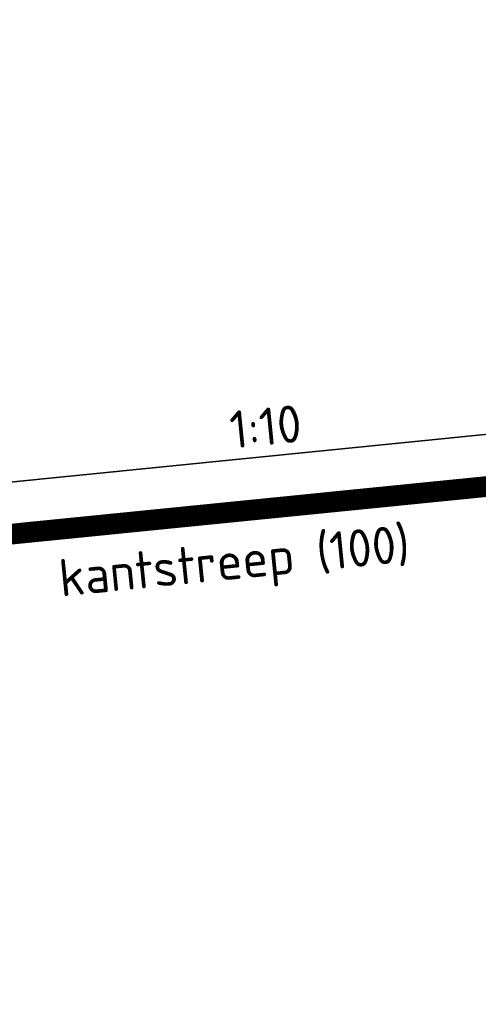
# Model space of a CAD drawing. Header units: metres. Extents: x -699 to 2316, y -1199 to 781.
# Tile 383 of 593: x 794.79 to 797.01, y -254.73 to -249.99. Entities that reach past the tile are written whole.
import ezdxf
from ezdxf import colors
from ezdxf.entities.mleader import LeaderData, LeaderLine
from ezdxf.enums import TextEntityAlignment as Align
from ezdxf.math import Vec2, Vec3

# ---------------------------------------------------------------- set-up
doc = ezdxf.new("R2010")
doc.units = ezdxf.units.M
for name, color, linetype, lineweight in [('N-WE-VH-KANTVERHARDING-G', 210, 'Continuous', 35), ('N-WE-VW-MARKERING_LANGS_STREEP_DOORGETROKKEN-G', 7, 'Continuous', 13), ('X-XX-AL-T18', 10, 'Continuous', 18), ('X-XX-AL-T25', 7, 'Continuous', 25)]:
    doc.layers.add(name, color=color, linetype=linetype, lineweight=lineweight)
doc.styles.add('NLCS-ISO', font='NLCS-ISO.ttf')
doc.styles.add('NLCS-ISO-M100-T25', font='NLCS-ISO.ttf', dxfattribs={"height": 0.25})

msp = doc.modelspace()

# ---------------------------------------------------------------- linework, layer by layer
at = {"layer": 'N-WE-VH-KANTVERHARDING-G'}
msp.add_line((797.0688, -251.9827), (769.5688, -254.7327), dxfattribs=at)
at = {"layer": 'N-WE-VW-MARKERING_LANGS_STREEP_DOORGETROKKEN-G', "color": 253, "const_width": 0.1}
msp.add_lwpolyline([(799.0688, -252.2327), (797.0812, -252.2327), (773.0763, -254.6332)], dxfattribs=at)

# ---------------------------------------------------------------- texts
at = {"layer": 'X-XX-AL-T18', "style": 'NLCS-ISO'}
for s, p in [('1:10', (795.9933, -252.0902)), ('kantstreep (100)', (795.8412, -252.7363))]:
    msp.add_text(s, height=0.18, rotation=5.7106, dxfattribs=at).set_placement(p, align=Align.BOTTOM_CENTER)

# ---------------------------------------------------------------- leaders
at = {"layer": 'X-XX-AL-T25'}
ml = msp.add_multileader_mtext('Standard', dxfattribs=at)
ml.set_content('6x aluminium met beton gevulde klanktegels (instapmarkering)\\P0,30x0,30x0,07 (grijs) met gladde bovenkant voorzien van anti-slip\\P(geel akoestisch vlak als instapmarkering is ook toegestaan)', color=256, style='NLCS-ISO-M100-T25')
ml.set_leader_properties(color=256, linetype='ByLayer', lineweight=-1)
ml.build(insert=Vec2(0, 0))
ml.multileader.update_dxf_attribs({"text_left_attachment_type": 5, "text_right_attachment_type": 5, "dogleg_length": 0.25, "arrow_head_size": 0.25})
ctx = ml.context
ctx.base_point, ctx.char_height, ctx.arrow_head_size, ctx.landing_gap_size, ctx.plane_origin = Vec3(788.0339, -249.5065), 0.25, 0.25, 0.09, Vec3(-145.7603, -12.312)
ctx.left_attachment, ctx.right_attachment = 5, 5
notes = []
notes.append((ctx, [(1, (1, 1, 0), (798.6514, -249.5065), (-1, 0), 0.25, [(0, [(799.9248, -250.6124)], 0, [])])]))
ctx.mtext.insert, ctx.mtext.flow_direction = Vec3(788.1239, -248.2731), 5
for ctx, leaders in notes:
    for number, flags, end, landing, length, lines in leaders:
        leader = LeaderData()
        leader.index, (leader.has_last_leader_line, leader.has_dogleg_vector, leader.attachment_direction) = number, flags
        leader.last_leader_point, leader.dogleg_vector, leader.dogleg_length = Vec3(end), Vec3(landing), length
        for number, points, colour, breaks in lines:
            line = LeaderLine()
            line.index, line.vertices, line.color, line.breaks = number, Vec3.list(points), colors.encode_raw_color(colour), breaks
            leader.lines.append(line)
        ctx.leaders.append(leader)

doc.saveas('drawing.dxf')
